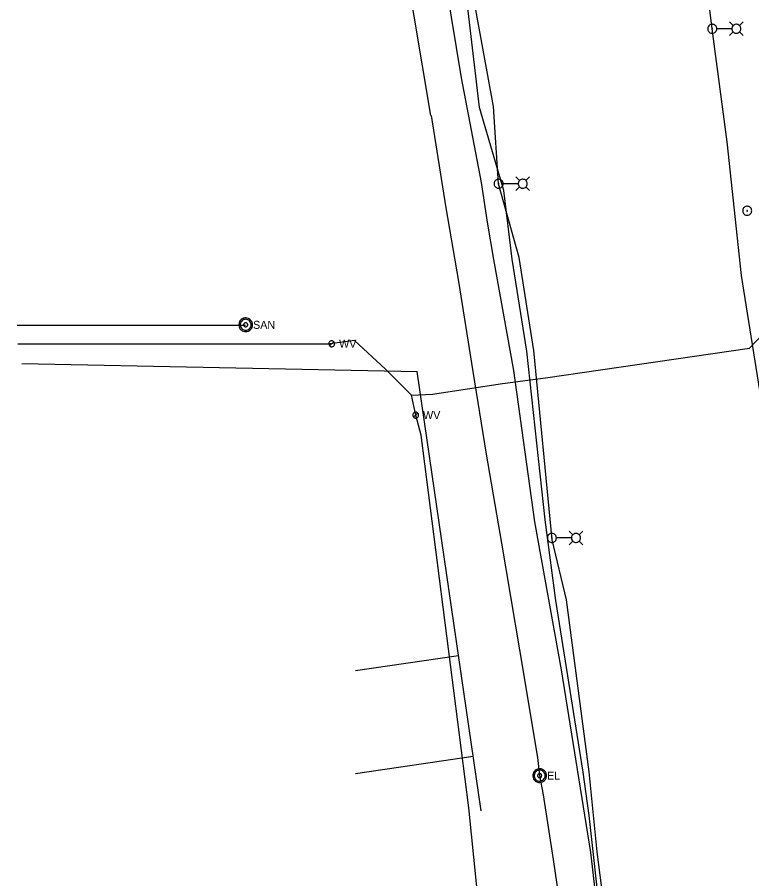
# Model space of a CAD drawing. Extents: x 600849 to 606371, y 330010 to 403088.
# Drawn here: x 604525.8 to 604879.1, y 335581.2 to 335995.5 of the extents above; entities that cross this region are included whole.
import ezdxf

# ---------------------------------------------------------------- set-up
doc = ezdxf.new("R2010")
doc.units = 0
for name, color, linetype in [('E_FTMS_Conduit', 7, 'Continuous'), ('E_LTG', 7, 'Continuous'), ('E_LTG_CID', 7, 'Continuous'), ('E_UTL_E', 7, 'Continuous'), ('E_UTL_E_UG', 7, 'Continuous'), ('E_UTL_FO_UG_QWEST', 7, 'Continuous'), ('E_UTL_G_UG', 7, 'Continuous'), ('E_UTL_SAN', 7, 'Continuous'), ('E_UTL_SAN_UG', 7, 'Continuous'), ('E_UTL_W', 7, 'Continuous'), ('E_UTL_W_UG', 7, 'Continuous')]:
    doc.layers.add(name, color=color, linetype=linetype)

msp = doc.modelspace()

# ---------------------------------------------------------------- linework, layer by layer
at = {"layer": 'E_FTMS_Conduit'}
msp.add_lwpolyline([(604806.53, 335560.93), (604800.96, 335611.56), (604797.96, 335632.41), (604784.91, 335714.95), (604779.76, 335753.85), (604771, 335834.87), (604763.88, 335879.23), (604759.82, 335912.24), (604748.18, 335952.13), (604739.7, 336024.65), (604735.96, 336047.52), (604733.03, 336057.72), (604731.89, 336059.88), (604734.01, 336059.73), (604739.81, 336059.87), (604742.74, 336060.14), (604835.17, 336075.36), (604848.16, 336077.62), (604850.5, 336077.62)], dxfattribs=at)
at = {"layer": 'E_LTG'}
for points in [[(604870.19, 335991.48), (604868.41, 335993.26)], [(604873.24, 335991.48), (604875.01, 335993.26)], [(604862.29, 335989.96), (604862.25, 335990.37), (604862.13, 335990.77), (604861.94, 335991.13), (604861.68, 335991.46), (604861.37, 335991.73), (604861.01, 335991.94), (604860.62, 335992.07), (604860.21, 335992.13), (604859.8, 335992.11), (604859.4, 335992.01), (604859.02, 335991.84), (604858.69, 335991.6), (604858.4, 335991.3), (604858.18, 335990.95), (604858.02, 335990.57), (604857.94, 335990.16), (604857.94, 335989.75), (604858.02, 335989.35), (604858.18, 335988.96), (604858.4, 335988.61), (604858.69, 335988.31), (604859.02, 335988.07), (604859.4, 335987.9), (604859.8, 335987.8), (604860.21, 335987.78), (604860.62, 335987.84), (604861.01, 335987.98), (604861.37, 335988.19), (604861.68, 335988.46), (604861.94, 335988.78), (604862.13, 335989.15), (604862.25, 335989.55), (604862.29, 335989.96)], [(604860.28, 335989.96), (604860.27, 335989.99), (604860.26, 335990.02), (604860.25, 335990.05), (604860.23, 335990.07), (604860.21, 335990.09), (604860.18, 335990.11), (604860.15, 335990.12), (604860.12, 335990.12), (604860.09, 335990.12), (604860.06, 335990.12), (604860.03, 335990.1), (604860, 335990.08), (604859.98, 335990.06), (604859.96, 335990.03), (604859.95, 335990), (604859.94, 335989.97), (604859.94, 335989.94), (604859.95, 335989.91), (604859.96, 335989.88), (604859.98, 335989.86), (604860, 335989.83), (604860.03, 335989.81), (604860.06, 335989.8), (604860.09, 335989.79), (604860.12, 335989.79), (604860.15, 335989.8), (604860.18, 335989.81), (604860.21, 335989.82), (604860.23, 335989.84), (604860.25, 335989.87), (604860.26, 335989.9), (604860.27, 335989.93), (604860.28, 335989.96)], [(604869.5, 335989.96), (604862.32, 335989.96)], [(604870.19, 335988.44), (604868.41, 335986.66)], [(604873.89, 335989.96), (604873.85, 335990.37), (604873.73, 335990.77), (604873.54, 335991.13), (604873.29, 335991.46), (604872.98, 335991.73), (604872.62, 335991.94), (604872.23, 335992.07), (604871.82, 335992.13), (604871.4, 335992.11), (604871, 335992.01), (604870.63, 335991.84), (604870.29, 335991.6), (604870, 335991.3), (604869.78, 335990.95), (604869.63, 335990.57), (604869.55, 335990.16), (604869.55, 335989.75), (604869.63, 335989.35), (604869.78, 335988.96), (604870, 335988.61), (604870.29, 335988.31), (604870.63, 335988.07), (604871, 335987.9), (604871.4, 335987.8), (604871.82, 335987.78), (604872.23, 335987.84), (604872.62, 335987.98), (604872.98, 335988.19), (604873.29, 335988.46), (604873.54, 335988.78), (604873.73, 335989.15), (604873.85, 335989.55), (604873.89, 335989.96)], [(604873.24, 335988.44), (604875.01, 335986.66)], [(604767.45, 335916.95), (604765.67, 335918.73)], [(604770.5, 335916.95), (604772.28, 335918.73)], [(604759.55, 335915.43), (604759.51, 335915.84), (604759.39, 335916.24), (604759.2, 335916.6), (604758.94, 335916.93), (604758.63, 335917.2), (604758.27, 335917.41), (604757.88, 335917.54), (604757.47, 335917.6), (604757.06, 335917.58), (604756.66, 335917.48), (604756.28, 335917.31), (604755.95, 335917.07), (604755.66, 335916.77), (604755.44, 335916.43), (604755.28, 335916.04), (604755.2, 335915.63), (604755.2, 335915.22), (604755.28, 335914.82), (604755.44, 335914.43), (604755.66, 335914.08), (604755.95, 335913.78), (604756.28, 335913.54), (604756.66, 335913.37), (604757.06, 335913.27), (604757.47, 335913.25), (604757.88, 335913.31), (604758.27, 335913.45), (604758.63, 335913.66), (604758.94, 335913.93), (604759.2, 335914.25), (604759.39, 335914.62), (604759.51, 335915.02), (604759.55, 335915.43)], [(604757.54, 335915.43), (604757.53, 335915.46), (604757.52, 335915.49), (604757.51, 335915.52), (604757.49, 335915.54), (604757.47, 335915.56), (604757.44, 335915.58), (604757.41, 335915.59), (604757.38, 335915.59), (604757.35, 335915.59), (604757.32, 335915.59), (604757.29, 335915.57), (604757.26, 335915.55), (604757.24, 335915.53), (604757.22, 335915.5), (604757.21, 335915.47), (604757.2, 335915.44), (604757.2, 335915.41), (604757.21, 335915.38), (604757.22, 335915.35), (604757.24, 335915.33), (604757.26, 335915.3), (604757.29, 335915.28), (604757.32, 335915.27), (604757.35, 335915.26), (604757.38, 335915.26), (604757.41, 335915.27), (604757.44, 335915.28), (604757.47, 335915.29), (604757.49, 335915.31), (604757.51, 335915.34), (604757.52, 335915.37), (604757.53, 335915.4), (604757.54, 335915.43)], [(604766.76, 335915.43), (604759.58, 335915.43)], [(604767.45, 335913.91), (604765.67, 335912.13)], [(604771.15, 335915.43), (604771.11, 335915.84), (604770.99, 335916.24), (604770.8, 335916.6), (604770.55, 335916.93), (604770.24, 335917.2), (604769.88, 335917.41), (604769.49, 335917.54), (604769.08, 335917.6), (604768.66, 335917.58), (604768.26, 335917.48), (604767.89, 335917.31), (604767.55, 335917.07), (604767.26, 335916.77), (604767.04, 335916.43), (604766.89, 335916.04), (604766.81, 335915.63), (604766.81, 335915.22), (604766.89, 335914.82), (604767.04, 335914.43), (604767.26, 335914.08), (604767.55, 335913.78), (604767.89, 335913.54), (604768.26, 335913.37), (604768.66, 335913.27), (604769.08, 335913.25), (604769.49, 335913.31), (604769.88, 335913.45), (604770.24, 335913.66), (604770.55, 335913.93), (604770.8, 335914.25), (604770.99, 335914.62), (604771.11, 335915.02), (604771.15, 335915.43)], [(604770.5, 335913.91), (604772.28, 335912.13)], [(604879.12, 335902.44), (604879.08, 335902.85), (604878.96, 335903.25), (604878.77, 335903.61), (604878.51, 335903.94), (604878.2, 335904.21), (604877.84, 335904.42), (604877.45, 335904.55), (604877.04, 335904.61), (604876.63, 335904.59), (604876.23, 335904.49), (604875.85, 335904.32), (604875.52, 335904.08), (604875.23, 335903.78), (604875.01, 335903.44), (604874.85, 335903.05), (604874.77, 335902.64), (604874.77, 335902.23), (604874.85, 335901.83), (604875.01, 335901.44), (604875.23, 335901.09), (604875.52, 335900.79), (604875.85, 335900.55), (604876.23, 335900.38), (604876.63, 335900.28), (604877.04, 335900.26), (604877.45, 335900.32), (604877.84, 335900.46), (604878.2, 335900.67), (604878.51, 335900.94), (604878.77, 335901.26), (604878.96, 335901.63), (604879.08, 335902.03), (604879.12, 335902.44)], [(604877.11, 335902.44), (604877.1, 335902.47), (604877.09, 335902.5), (604877.08, 335902.53), (604877.06, 335902.55), (604877.04, 335902.57), (604877.01, 335902.59), (604876.98, 335902.6), (604876.95, 335902.6), (604876.92, 335902.6), (604876.89, 335902.6), (604876.86, 335902.58), (604876.83, 335902.56), (604876.81, 335902.54), (604876.79, 335902.51), (604876.78, 335902.49), (604876.77, 335902.45), (604876.77, 335902.42), (604876.78, 335902.39), (604876.79, 335902.36), (604876.81, 335902.34), (604876.83, 335902.31), (604876.86, 335902.29), (604876.89, 335902.28), (604876.92, 335902.27), (604876.95, 335902.27), (604876.98, 335902.28), (604877.01, 335902.29), (604877.04, 335902.3), (604877.06, 335902.32), (604877.08, 335902.35), (604877.09, 335902.38), (604877.1, 335902.41), (604877.11, 335902.44)], [(604793.05, 335746.63), (604791.27, 335748.41)], [(604796.1, 335746.63), (604797.88, 335748.41)], [(604785.15, 335745.11), (604785.11, 335745.52), (604784.99, 335745.92), (604784.8, 335746.28), (604784.54, 335746.61), (604784.23, 335746.88), (604783.87, 335747.09), (604783.48, 335747.22), (604783.07, 335747.28), (604782.66, 335747.26), (604782.26, 335747.16), (604781.88, 335746.99), (604781.55, 335746.75), (604781.26, 335746.45), (604781.04, 335746.11), (604780.88, 335745.72), (604780.8, 335745.32), (604780.8, 335744.9), (604780.88, 335744.5), (604781.04, 335744.11), (604781.26, 335743.76), (604781.55, 335743.46), (604781.88, 335743.22), (604782.26, 335743.05), (604782.66, 335742.95), (604783.07, 335742.94), (604783.48, 335742.99), (604783.87, 335743.13), (604784.23, 335743.34), (604784.54, 335743.61), (604784.8, 335743.93), (604784.99, 335744.3), (604785.11, 335744.7), (604785.15, 335745.11)], [(604783.14, 335745.11), (604783.13, 335745.14), (604783.12, 335745.17), (604783.11, 335745.2), (604783.09, 335745.22), (604783.07, 335745.24), (604783.04, 335745.26), (604783.01, 335745.27), (604782.98, 335745.27), (604782.95, 335745.27), (604782.92, 335745.27), (604782.89, 335745.25), (604782.86, 335745.23), (604782.84, 335745.21), (604782.82, 335745.18), (604782.81, 335745.16), (604782.8, 335745.12), (604782.8, 335745.09), (604782.81, 335745.06), (604782.82, 335745.03), (604782.84, 335745.01), (604782.86, 335744.98), (604782.89, 335744.96), (604782.92, 335744.95), (604782.95, 335744.94), (604782.98, 335744.94), (604783.01, 335744.95), (604783.04, 335744.96), (604783.07, 335744.97), (604783.09, 335744.99), (604783.11, 335745.02), (604783.12, 335745.05), (604783.13, 335745.08), (604783.14, 335745.11)], [(604792.36, 335745.11), (604785.18, 335745.11)], [(604796.75, 335745.11), (604796.71, 335745.52), (604796.59, 335745.92), (604796.4, 335746.28), (604796.15, 335746.61), (604795.84, 335746.88), (604795.48, 335747.09), (604795.09, 335747.22), (604794.68, 335747.28), (604794.26, 335747.26), (604793.86, 335747.16), (604793.49, 335746.99), (604793.15, 335746.75), (604792.86, 335746.45), (604792.64, 335746.11), (604792.49, 335745.72), (604792.41, 335745.32), (604792.41, 335744.9), (604792.49, 335744.5), (604792.64, 335744.11), (604792.86, 335743.76), (604793.15, 335743.46), (604793.49, 335743.22), (604793.86, 335743.05), (604794.26, 335742.95), (604794.68, 335742.94), (604795.09, 335742.99), (604795.48, 335743.13), (604795.84, 335743.34), (604796.15, 335743.61), (604796.4, 335743.93), (604796.59, 335744.3), (604796.71, 335744.7), (604796.75, 335745.11)], [(604793.05, 335743.59), (604791.27, 335741.81)], [(604796.1, 335743.59), (604797.88, 335741.81)]]:
    msp.add_lwpolyline(points, dxfattribs=at)
at = {"layer": 'E_LTG_CID'}
for points in [[(604860.11, 335989.96), (604854.33, 336036.59), (604844.7, 336089.4), (604837.8, 336125.66), (604831.82, 336168.35), (604825.46, 336191.21), (604817.98, 336220.94), (604807.08, 336276.87), (604801.41, 336330.83), (604801.85, 336345.65), (604797.14, 336365.04), (604791.67, 336404.29), (604783.31, 336455.52)], [(604807.57, 335571.71), (604804.68, 335594.13), (604800.9, 335632.66), (604789.94, 335715.3), (604783.18, 335744.15), (604774.25, 335835.23), (604767.31, 335879.89), (604757.37, 335915.43), (604754.96, 335952.57), (604741.97, 336023.81), (604738.31, 336039.42), (604736.98, 336059.55), (604725.78, 336098.43), (604729.26, 336099.72), (604729.07, 336107.31), (604715.78, 336182.17), (604702.58, 336256.41), (604700.19, 336268.42), (604697.28, 336268.75), (604700.18, 336270.36), (604692.32, 336329.51), (604678.95, 336405.71)], [(604912.51, 335573.53), (604907.99, 335610.09), (604906.61, 335633.54), (604903.9, 335649.54), (604894.3, 335724.98), (604890.31, 335755.21), (604884.83, 335792.89), (604883.68, 335811.95), (604874.26, 335871.38), (604867.25, 335935.54), (604860.11, 335989.96)]]:
    msp.add_lwpolyline(points, dxfattribs=at)
at = {"layer": 'E_UTL_E'}
for points in [[(604780.38, 335630.79), (604780.32, 335631.41), (604780.15, 335632.02), (604779.86, 335632.57), (604779.47, 335633.07), (604779, 335633.48), (604778.45, 335633.79), (604777.86, 335634), (604777.24, 335634.09), (604776.61, 335634.06), (604776, 335633.91), (604775.43, 335633.65), (604774.92, 335633.28), (604774.49, 335632.83), (604774.15, 335632.3), (604773.92, 335631.72), (604773.8, 335631.1), (604773.8, 335630.48), (604773.92, 335629.86), (604774.15, 335629.28), (604774.49, 335628.75), (604774.92, 335628.3), (604775.43, 335627.93), (604776, 335627.67), (604776.61, 335627.52), (604777.24, 335627.49), (604777.86, 335627.58), (604778.45, 335627.79), (604779, 335628.1), (604779.47, 335628.51), (604779.86, 335629.01), (604780.15, 335629.56), (604780.32, 335630.17), (604780.38, 335630.79)], [(604780.38, 335630.79), (604780.32, 335631.41), (604780.15, 335632.02), (604779.86, 335632.57), (604779.47, 335633.07), (604779, 335633.48), (604778.45, 335633.79), (604777.86, 335634), (604777.24, 335634.09), (604776.61, 335634.06), (604776, 335633.91), (604775.43, 335633.65), (604774.92, 335633.28), (604774.49, 335632.83), (604774.15, 335632.3), (604773.92, 335631.72), (604773.8, 335631.1), (604773.8, 335630.48), (604773.92, 335629.86), (604774.15, 335629.28), (604774.49, 335628.75), (604774.92, 335628.3), (604775.43, 335627.93), (604776, 335627.67), (604776.61, 335627.52), (604777.24, 335627.49), (604777.86, 335627.58), (604778.45, 335627.79), (604779, 335628.1), (604779.47, 335628.51), (604779.86, 335629.01), (604780.15, 335629.56), (604780.32, 335630.17), (604780.38, 335630.79)], [(604779.72, 335630.79), (604779.67, 335631.29), (604779.53, 335631.77), (604779.3, 335632.22), (604778.99, 335632.61), (604778.61, 335632.94), (604778.18, 335633.19), (604777.7, 335633.36), (604777.21, 335633.43), (604776.71, 335633.4), (604776.22, 335633.28), (604775.76, 335633.08), (604775.35, 335632.79), (604775.01, 335632.42), (604774.74, 335632), (604774.55, 335631.53), (604774.45, 335631.04), (604774.45, 335630.54), (604774.55, 335630.05), (604774.74, 335629.58), (604775.01, 335629.16), (604775.35, 335628.79), (604775.76, 335628.5), (604776.22, 335628.3), (604776.71, 335628.18), (604777.21, 335628.15), (604777.7, 335628.22), (604778.18, 335628.39), (604778.61, 335628.64), (604778.99, 335628.97), (604779.3, 335629.36), (604779.53, 335629.81), (604779.67, 335630.29), (604779.72, 335630.79)], [(604779.72, 335630.79), (604779.67, 335631.29), (604779.53, 335631.77), (604779.3, 335632.22), (604778.99, 335632.61), (604778.61, 335632.94), (604778.18, 335633.19), (604777.7, 335633.36), (604777.21, 335633.43), (604776.71, 335633.4), (604776.22, 335633.28), (604775.76, 335633.08), (604775.35, 335632.79), (604775.01, 335632.42), (604774.74, 335632), (604774.55, 335631.53), (604774.45, 335631.04), (604774.45, 335630.54), (604774.55, 335630.05), (604774.74, 335629.58), (604775.01, 335629.16), (604775.35, 335628.79), (604775.76, 335628.5), (604776.22, 335628.3), (604776.71, 335628.18), (604777.21, 335628.15), (604777.7, 335628.22), (604778.18, 335628.39), (604778.61, 335628.64), (604778.99, 335628.97), (604779.3, 335629.36), (604779.53, 335629.81), (604779.67, 335630.29), (604779.72, 335630.79)], [(604778.07, 335630.79), (604778.05, 335630.98), (604778, 335631.16), (604777.91, 335631.33), (604777.8, 335631.47), (604777.66, 335631.6), (604777.49, 335631.69), (604777.32, 335631.75), (604777.13, 335631.78), (604776.94, 335631.77), (604776.76, 335631.73), (604776.59, 335631.65), (604776.43, 335631.54), (604776.3, 335631.4), (604776.2, 335631.24), (604776.13, 335631.07), (604776.1, 335630.88), (604776.1, 335630.7), (604776.13, 335630.51), (604776.2, 335630.34), (604776.3, 335630.18), (604776.43, 335630.04), (604776.59, 335629.93), (604776.76, 335629.85), (604776.94, 335629.81), (604777.13, 335629.8), (604777.32, 335629.83), (604777.49, 335629.89), (604777.66, 335629.98), (604777.8, 335630.11), (604777.91, 335630.25), (604778, 335630.42), (604778.05, 335630.6), (604778.07, 335630.79)], [(604778.07, 335630.79), (604778.05, 335630.98), (604778, 335631.16), (604777.91, 335631.33), (604777.8, 335631.47), (604777.66, 335631.6), (604777.49, 335631.69), (604777.32, 335631.75), (604777.13, 335631.78), (604776.94, 335631.77), (604776.76, 335631.73), (604776.59, 335631.65), (604776.43, 335631.54), (604776.3, 335631.4), (604776.2, 335631.24), (604776.13, 335631.07), (604776.1, 335630.88), (604776.1, 335630.7), (604776.13, 335630.51), (604776.2, 335630.34), (604776.3, 335630.18), (604776.43, 335630.04), (604776.59, 335629.93), (604776.76, 335629.85), (604776.94, 335629.81), (604777.13, 335629.8), (604777.32, 335629.83), (604777.49, 335629.89), (604777.66, 335629.98), (604777.8, 335630.11), (604777.91, 335630.25), (604778, 335630.42), (604778.05, 335630.6), (604778.07, 335630.79)]]:
    msp.add_lwpolyline(points, dxfattribs=at)
at = {"layer": 'E_UTL_E_UG'}
for points in [[(604724.7, 335948.32), (604716.67, 335995.96), (604708.45, 336045.93), (604700.33, 336094.17), (604695.23, 336131.52), (604687.32, 336184.01), (604683.1, 336206.24), (604679.88, 336212.68), (604679.96, 336218.59), (604675.17, 336249.43), (604675.71, 336256.56), (604684.92, 336266.42), (604700.19, 336268.42), (604707.53, 336269.72)], [(604732.19, 335903.8), (604725.1, 335948.32)], [(604789.06, 335554.45), (604783.73, 335590.4), (604779.02, 335621.6), (604777.22, 335630.83), (604776.25, 335639.55), (604767.57, 335691.35), (604758.91, 335742.61), (604751.56, 335785.45), (604745.08, 335825.09), (604738.24, 335868.45), (604732.18, 335903.9)]]:
    msp.add_lwpolyline(points, dxfattribs=at)
at = {"layer": 'E_UTL_FO_UG_QWEST'}
msp.add_lwpolyline([(604807.94, 335539.85), (604801.77, 335593.87), (604787.66, 335681.73), (604774.8, 335752.9), (604764.64, 335825.63), (604754.97, 335878.92), (604751.95, 335896.96), (604749.11, 335915.96), (604739.53, 335966.31), (604727.68, 336038.53), (604715.74, 336106.65), (604703.91, 336181.91), (604690.54, 336255.88), (604678.58, 336327.99), (604664.78, 336404.76), (604651.78, 336480.07)], dxfattribs=at)
at = {"layer": 'E_UTL_G_UG'}
for p, q in [((604527.97, 335829.02), (604718.13, 335825.08)), ((604748.9, 335613.84), (604718.13, 335825.08)), ((604688.46, 335681.37), (604738.01, 335688.59)), ((604688.57, 335631.89), (604745.07, 335640.12))]:
    msp.add_line(p, q, dxfattribs=at)
at = {"layer": 'E_UTL_SAN'}
for points in [[(604638.98, 335847.6), (604638.92, 335848.22), (604638.75, 335848.83), (604638.46, 335849.38), (604638.07, 335849.88), (604637.6, 335850.29), (604637.05, 335850.6), (604636.46, 335850.81), (604635.84, 335850.9), (604635.21, 335850.87), (604634.6, 335850.72), (604634.03, 335850.46), (604633.52, 335850.09), (604633.09, 335849.64), (604632.75, 335849.11), (604632.52, 335848.53), (604632.4, 335847.91), (604632.4, 335847.29), (604632.52, 335846.67), (604632.75, 335846.09), (604633.09, 335845.56), (604633.52, 335845.11), (604634.03, 335844.74), (604634.6, 335844.48), (604635.21, 335844.33), (604635.84, 335844.3), (604636.46, 335844.39), (604637.05, 335844.6), (604637.6, 335844.91), (604638.07, 335845.32), (604638.46, 335845.82), (604638.75, 335846.37), (604638.92, 335846.97), (604638.98, 335847.6)], [(604638.32, 335847.6), (604638.27, 335848.1), (604638.13, 335848.58), (604637.9, 335849.03), (604637.59, 335849.42), (604637.21, 335849.75), (604636.78, 335850), (604636.3, 335850.17), (604635.81, 335850.24), (604635.31, 335850.21), (604634.82, 335850.09), (604634.36, 335849.89), (604633.95, 335849.59), (604633.61, 335849.23), (604633.34, 335848.81), (604633.15, 335848.34), (604633.05, 335847.85), (604633.05, 335847.35), (604633.15, 335846.86), (604633.34, 335846.39), (604633.61, 335845.97), (604633.95, 335845.6), (604634.36, 335845.31), (604634.82, 335845.1), (604635.31, 335844.99), (604635.81, 335844.96), (604636.3, 335845.03), (604636.78, 335845.2), (604637.21, 335845.45), (604637.59, 335845.78), (604637.9, 335846.17), (604638.13, 335846.62), (604638.27, 335847.1), (604638.32, 335847.6)], [(604636.67, 335847.6), (604636.65, 335847.79), (604636.6, 335847.97), (604636.52, 335848.13), (604636.4, 335848.28), (604636.26, 335848.41), (604636.09, 335848.5), (604635.92, 335848.56), (604635.73, 335848.59), (604635.54, 335848.58), (604635.36, 335848.54), (604635.19, 335848.46), (604635.03, 335848.35), (604634.9, 335848.21), (604634.8, 335848.05), (604634.73, 335847.88), (604634.7, 335847.69), (604634.7, 335847.51), (604634.73, 335847.32), (604634.8, 335847.15), (604634.9, 335846.99), (604635.03, 335846.85), (604635.19, 335846.74), (604635.36, 335846.66), (604635.54, 335846.62), (604635.73, 335846.61), (604635.92, 335846.64), (604636.09, 335846.7), (604636.26, 335846.79), (604636.4, 335846.92), (604636.52, 335847.06), (604636.6, 335847.23), (604636.65, 335847.41), (604636.67, 335847.6)]]:
    msp.add_lwpolyline(points, dxfattribs=at)
at = {"layer": 'E_UTL_SAN_UG'}
msp.add_line((604525.77, 335847.42), (604635.57, 335847.42), dxfattribs=at)
at = {"layer": 'E_UTL_W'}
for points in [[(604678.5, 335838.47), (604678.47, 335838.74), (604678.39, 335839), (604678.27, 335839.24), (604678.1, 335839.45), (604677.9, 335839.63), (604677.66, 335839.77), (604677.41, 335839.85), (604677.14, 335839.89), (604676.87, 335839.88), (604676.6, 335839.82), (604676.36, 335839.7), (604676.14, 335839.55), (604675.95, 335839.35), (604675.8, 335839.12), (604675.7, 335838.87), (604675.65, 335838.6), (604675.65, 335838.33), (604675.7, 335838.07), (604675.8, 335837.82), (604675.95, 335837.59), (604676.14, 335837.39), (604676.36, 335837.23), (604676.6, 335837.12), (604676.87, 335837.06), (604677.14, 335837.04), (604677.41, 335837.08), (604677.66, 335837.17), (604677.9, 335837.31), (604678.1, 335837.48), (604678.27, 335837.7), (604678.39, 335837.94), (604678.47, 335838.2), (604678.5, 335838.47)], [(604676.06, 335837.46), (604678.08, 335839.48)], [(604718.88, 335804.17), (604718.85, 335804.44), (604718.77, 335804.7), (604718.65, 335804.94), (604718.48, 335805.15), (604718.28, 335805.33), (604718.04, 335805.47), (604717.79, 335805.55), (604717.52, 335805.59), (604717.25, 335805.58), (604716.98, 335805.52), (604716.74, 335805.4), (604716.52, 335805.25), (604716.33, 335805.05), (604716.18, 335804.82), (604716.08, 335804.57), (604716.03, 335804.3), (604716.03, 335804.03), (604716.08, 335803.77), (604716.18, 335803.52), (604716.33, 335803.29), (604716.52, 335803.09), (604716.74, 335802.93), (604716.98, 335802.82), (604717.25, 335802.76), (604717.52, 335802.74), (604717.79, 335802.78), (604718.04, 335802.87), (604718.28, 335803.01), (604718.48, 335803.18), (604718.65, 335803.4), (604718.77, 335803.64), (604718.85, 335803.9), (604718.88, 335804.17)], [(604716.44, 335803.16), (604718.46, 335805.18)]]:
    msp.add_lwpolyline(points, dxfattribs=at)
at = {"layer": 'E_UTL_W_UG'}
for points in [[(604715.46, 335813.79), (604725.55, 335814.22), (604759.25, 335819.44), (604760.43, 335819.51), (604779.98, 335822.07), (604878.05, 335836.4), (604884.47, 335843.02), (604889.64, 335843.41)], [(604720.16, 335794.49), (604717.45, 335804.17), (604715.46, 335813.79), (604702.88, 335826.24), (604687.96, 335840), (604675.23, 335838.28)], [(604675.23, 335838.28), (604526.08, 335838.28)], [(604766.25, 335385.93), (604743, 335615.34), (604720.16, 335794.49)]]:
    msp.add_lwpolyline(points, dxfattribs=at)

# ---------------------------------------------------------------- texts
at = {"layer": 'E_UTL_E'}
msp.add_text('EL', height=3.849, dxfattribs=at).set_placement((604780.65, 335628.84))
msp.add_text('EL', height=3.849, dxfattribs=at).set_placement((604780.65, 335628.84))
at = {"layer": 'E_UTL_SAN'}
msp.add_text('SAN', height=3.849, dxfattribs=at).set_placement((604639.25, 335845.65))
at = {"layer": 'E_UTL_W'}
for p in [(604680.64, 335836.54), (604721.02, 335802.24)]:
    msp.add_text('WV', height=3.85, dxfattribs=at).set_placement(p)

doc.saveas('drawing.dxf')
